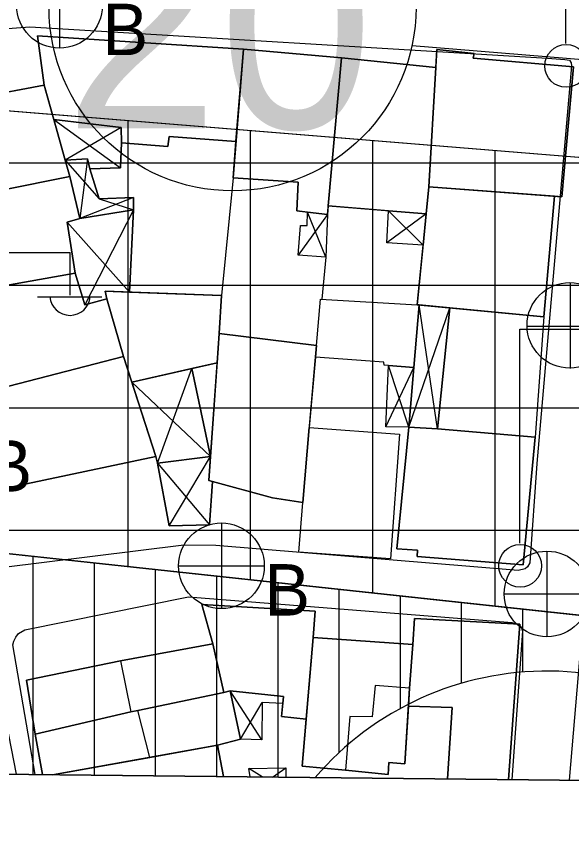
# Model space of a CAD drawing. Extents: x 417997 to 421451, y 4451742 to 4455216.
# Drawn here: x 420755.8 to 420801.2, y 4452223.3 to 4452290.3 of the extents above; entities that cross this region are included whole.
import ezdxf

# ---------------------------------------------------------------- set-up
doc = ezdxf.new("R2010")
doc.units = 0
for name, color, linetype in [('ADA', 7, 'Continuous'), ('ADAKENARI', 7, 'Continuous'), ('B_Mesken', 7, 'Continuous'), ('B_Sundurma', 7, 'Continuous'), ('B_Teras', 7, 'Continuous'), ('KALDIRIM', 7, 'Continuous'), ('KD_DAIRE', 7, 'Continuous'), ('KD_YGEN', 7, 'Continuous'), ('PAFTALAMA', 7, 'Continuous'), ('PL_K_TALI_IS_MRK', 7, 'Continuous'), ('PL_KON_MEV_450', 7, 'Continuous'), ('S_Elektrik_Diregi', 7, 'Continuous'), ('S_Rogar_Kapagi', 7, 'Continuous'), ('S_Rogar_Kapagi_Buski', 7, 'Continuous'), ('Sinir_Duvar_tek_tarafa_ait', 7, 'Continuous'), ('SM_DAIRE', 7, 'Continuous'), ('TR_TALIISMERK', 7, 'Continuous'), ('TR_YUKSEKYOGUNKONUT', 7, 'Continuous'), ('Y_Lejant', 7, 'Continuous'), ('Yol_Sose', 7, 'Continuous')]:
    doc.layers.add(name, color=color, linetype=linetype)

msp = doc.modelspace()

# ---------------------------------------------------------------- linework, layer by layer
at = {"layer": 'ADA'}
msp.add_line((420752.182, 4452246.725), (420830.12, 4452238.349), dxfattribs=at)
msp.add_line((420752.182, 4452246.725), (420830.12, 4452238.349), dxfattribs=at)
at = {"layer": 'ADAKENARI'}
msp.add_line((420744.943, 4452283.455), (420823.481, 4452277.046), dxfattribs=at)
msp.add_line((420744.943, 4452283.455), (420823.481, 4452277.046), dxfattribs=at)
at = {"layer": 'B_Mesken'}
for points in [[(420774.358, 4452287.659), (420757.513, 4452288.741), (420758.06, 4452284.706), (420758.85, 4452281.914), (420764.354, 4452281.24), (420764.38, 4452279.996), (420768.164, 4452279.695), (420768.278, 4452280.507), (420773.748, 4452280.102)], [(420774.358, 4452287.659), (420773.748, 4452280.102), (420768.278, 4452280.507), (420768.164, 4452279.695), (420764.38, 4452279.996), (420764.354, 4452281.24), (420758.85, 4452281.914), (420758.06, 4452284.706), (420757.513, 4452288.741)], [(420781.229, 4452274.15), (420782.364, 4452286.95), (420774.358, 4452287.659), (420773.509, 4452277.134), (420778.828, 4452276.772), (420778.712, 4452274.439)], [(420782.364, 4452286.95), (420781.291, 4452274.848), (420781.229, 4452274.15), (420779.604, 4452274.337), (420778.712, 4452274.439), (420778.828, 4452276.772), (420773.509, 4452277.134), (420773.748, 4452280.102), (420774.358, 4452287.659)], [(420801.324, 4452286.209), (420793.143, 4452286.902), (420793.221, 4452287.303), (420790.176, 4452287.617), (420789.507, 4452276.413), (420800.386, 4452275.594)], [(420801.324, 4452286.209), (420800.386, 4452275.594), (420799.783, 4452275.64), (420789.507, 4452276.413), (420790.089, 4452286.162), (420790.176, 4452287.617), (420793.221, 4452287.303), (420793.143, 4452286.903)], [(420781.291, 4452274.848), (420789.292, 4452274.199), (420789.507, 4452276.413), (420790.089, 4452286.162), (420782.364, 4452286.95)], [(420790.089, 4452286.162), (420789.507, 4452276.413), (420789.292, 4452274.199), (420786.223, 4452274.448), (420781.291, 4452274.848), (420782.364, 4452286.95)], [(420749.029, 4452275.01), (420760.174, 4452277.238), (420758.06, 4452284.706), (420747.628, 4452282.757)], [(420758.85, 4452281.914), (420759.797, 4452278.568), (420760.174, 4452277.238), (420749.029, 4452275.01), (420747.628, 4452282.758), (420758.06, 4452284.706)], [(420749.029, 4452275.01), (420750.315, 4452267.508), (420760.609, 4452269.341), (420759.959, 4452273.5), (420760.989, 4452273.798), (420760.174, 4452277.238)], [(420749.029, 4452275.01), (420760.174, 4452277.238), (420760.989, 4452273.798), (420759.959, 4452273.5), (420760.609, 4452269.341), (420750.315, 4452267.508)], [(420789.507, 4452276.413), (420788.57, 4452266.759), (420798.922, 4452265.763), (420799.783, 4452275.64)], [(420799.783, 4452275.64), (420798.922, 4452265.763), (420791.219, 4452266.505), (420788.733, 4452266.744), (420788.57, 4452266.759), (420789.043, 4452271.639), (420789.292, 4452274.199), (420789.507, 4452276.413)], [(420764.551, 4452262.545), (420763.185, 4452267.241), (420761.38, 4452266.759), (420760.609, 4452269.341), (420750.315, 4452267.508), (420752.073, 4452259.323)], [(420763.185, 4452267.241), (420764.551, 4452262.545), (420752.835, 4452259.52), (420752.073, 4452259.323), (420750.315, 4452267.508), (420760.609, 4452269.341), (420761.38, 4452266.759)], [(420765.229, 4452260.447), (420772.207, 4452262.007), (420772.377, 4452264.422), (420772.575, 4452267.525), (420763.053, 4452267.867), (420763.185, 4452267.241), (420764.551, 4452262.545)], [(420765.042, 4452267.795), (420772.575, 4452267.525), (420772.377, 4452264.422), (420772.207, 4452262.007), (420770.132, 4452261.543), (420765.229, 4452260.447), (420764.551, 4452262.545), (420763.185, 4452267.241), (420763.053, 4452267.867)], [(420788.287, 4452261.633), (420785.849, 4452261.837), (420785.83, 4452262.071), (420780.241, 4452262.484), (420780.324, 4452263.437), (420780.662, 4452267.224), (420788.57, 4452266.759), (420788.733, 4452266.744)], [(420788.57, 4452266.759), (420788.733, 4452266.744), (420788.287, 4452261.634), (420786.218, 4452261.806), (420785.849, 4452261.837), (420785.829, 4452262.071), (420780.242, 4452262.484), (420780.324, 4452263.437), (420780.662, 4452267.224)], [(420798.922, 4452265.763), (420798.205, 4452255.942), (420790.22, 4452256.61), (420791.219, 4452266.505)], [(420798.922, 4452265.763), (420798.205, 4452255.942), (420790.22, 4452256.61), (420791.219, 4452266.504)], [(420779.21, 4452250.596), (420780.324, 4452263.437), (420772.377, 4452264.422), (420771.535, 4452252.405), (420776.745, 4452250.99)], [(420780.324, 4452263.437), (420780.242, 4452262.484), (420779.742, 4452256.732), (420779.21, 4452250.596), (420776.745, 4452250.99), (420771.82, 4452252.327), (420771.535, 4452252.405), (420771.672, 4452254.358), (420772.207, 4452262.007), (420772.377, 4452264.422)], [(420752.835, 4452259.52), (420754.149, 4452251.614), (420767.196, 4452254.365), (420764.551, 4452262.545)], [(420765.229, 4452260.447), (420767.196, 4452254.365), (420754.15, 4452251.614), (420752.835, 4452259.52), (420764.551, 4452262.545)], [(420779.742, 4452256.732), (420787.12, 4452256.185), (420786.367, 4452245.997), (420778.872, 4452246.528), (420779.21, 4452250.596)], [(420779.21, 4452250.596), (420779.742, 4452256.732), (420787.12, 4452256.185), (420786.367, 4452245.997), (420778.872, 4452246.529)], [(420787.862, 4452256.77), (420786.892, 4452246.802), (420788.582, 4452246.696), (420788.545, 4452246.18), (420797.23, 4452245.505), (420798.205, 4452255.942), (420790.22, 4452256.61)], [(420787.862, 4452256.77), (420790.22, 4452256.61), (420798.205, 4452255.942), (420797.23, 4452245.505), (420788.545, 4452246.181), (420788.582, 4452246.696), (420786.892, 4452246.802)], [(420773.285, 4452235.194), (420777.621, 4452234.735), (420777.468, 4452233.097), (420779.493, 4452232.888), (420780.065, 4452239.576), (420780.217, 4452241.723), (420770.943, 4452242.254), (420771.858, 4452239.046), (420772.742, 4452235.08)], [(420780.065, 4452239.576), (420779.493, 4452232.888), (420777.468, 4452233.097), (420777.567, 4452234.159), (420777.621, 4452234.735), (420773.285, 4452235.194), (420772.742, 4452235.08), (420771.858, 4452239.046), (420770.943, 4452242.254), (420780.217, 4452241.723)], [(420787.939, 4452235.42), (420788.194, 4452238.982), (420780.065, 4452239.576), (420779.163, 4452229.037), (420782.693, 4452228.713), (420786.191, 4452228.374), (420786.237, 4452229.342), (420787.538, 4452229.251)], [(420788.194, 4452238.982), (420787.939, 4452235.42), (420787.844, 4452233.967), (420787.538, 4452229.251), (420786.238, 4452229.342), (420786.191, 4452228.374), (420782.693, 4452228.713), (420779.163, 4452229.037), (420779.493, 4452232.888), (420780.065, 4452239.576)], [(420764.311, 4452237.666), (420756.628, 4452236.073), (420757.324, 4452231.662), (420765.141, 4452233.5), (420765.725, 4452233.61), (420772.742, 4452235.08), (420771.858, 4452239.046), (420764.311, 4452237.666)], [(420764.311, 4452237.666), (420764.311, 4452237.666), (420771.858, 4452239.046), (420772.742, 4452235.08), (420765.725, 4452233.61), (420765.141, 4452233.5), (420757.324, 4452231.662), (420756.628, 4452236.073)]]:
    msp.add_lwpolyline(points, close=True, dxfattribs=at)
for points in [[(420796.03, 4452227.957), (420796.961, 4452240.649), (420788.339, 4452241.121), (420788.194, 4452238.982), (420787.939, 4452235.42), (420787.844, 4452233.966), (420791.408, 4452233.849), (420791.025, 4452228.009)], [(420791.025, 4452228.009), (420791.408, 4452233.849), (420787.844, 4452233.967), (420787.939, 4452235.42), (420788.194, 4452238.982), (420788.339, 4452241.121), (420796.961, 4452240.649), (420796.03, 4452227.957)], [(420758.742, 4452228.35), (420766.705, 4452229.771), (420772.25, 4452230.76), (420774.106, 4452231.25), (420773.285, 4452235.194), (420772.742, 4452235.08), (420765.725, 4452233.61), (420765.141, 4452233.5), (420757.324, 4452231.662), (420757.941, 4452228.359)], [(420757.941, 4452228.359), (420757.324, 4452231.662), (420765.141, 4452233.5), (420765.725, 4452233.61), (420772.742, 4452235.08), (420773.285, 4452235.194), (420774.106, 4452231.25), (420772.25, 4452230.76), (420766.705, 4452229.771), (420758.741, 4452228.35)], [(420758.741, 4452228.35), (420766.705, 4452229.771), (420772.25, 4452230.76), (420772.722, 4452228.203)], [(420772.722, 4452228.203), (420772.25, 4452230.76), (420758.742, 4452228.35)]]:
    msp.add_lwpolyline(points, dxfattribs=at)
at = {"layer": 'B_Sundurma'}
for p, q in [((420758.85, 4452281.914), (420764.311, 4452277.941)), ((420764.354, 4452281.24), (420759.797, 4452278.568)), ((420759.797, 4452278.568), (420762.555, 4452275.406)), ((420761.601, 4452278.69), (420760.989, 4452273.798)), ((420765.363, 4452275.524), (420760.989, 4452273.798)), ((420762.555, 4452275.406), (420765.381, 4452274.524)), ((420765.381, 4452274.524), (420761.38, 4452266.759)), ((420781.229, 4452274.15), (420778.822, 4452270.813)), ((420781.09, 4452270.638), (420779.604, 4452274.337)), ((420789.292, 4452274.199), (420786.069, 4452271.831)), ((420786.223, 4452274.448), (420789.043, 4452271.639)), ((420765.042, 4452267.795), (420759.959, 4452273.5)), ((420790.22, 4452256.61), (420788.733, 4452266.744)), ((420787.862, 4452256.77), (420791.219, 4452266.504)), ((420767.334, 4452253.822), (420770.132, 4452261.543)), ((420785.996, 4452256.787), (420788.287, 4452261.633)), ((420787.862, 4452256.77), (420786.218, 4452261.806)), ((420771.671, 4452254.358), (420765.229, 4452260.447)), ((420768.291, 4452248.701), (420771.671, 4452254.358)), ((420767.334, 4452253.822), (420771.57, 4452248.777)), ((420775.85, 4452231.2), (420773.285, 4452235.194)), ((420774.106, 4452231.25), (420775.884, 4452234.244)), ((420775.898, 4452228.169), (420774.806, 4452228.863)), ((420776.719, 4452228.16), (420777.821, 4452228.92))]:
    msp.add_line(p, q, dxfattribs=at)
for points in [[(420764.354, 4452281.24), (420758.85, 4452281.914), (420759.797, 4452278.568), (420761.601, 4452278.69), (420761.79, 4452277.864), (420764.311, 4452277.941), (420764.38, 4452279.996), (420764.354, 4452281.24)], [(420764.354, 4452281.24), (420764.354, 4452281.24), (420764.38, 4452279.996), (420764.311, 4452277.941), (420761.79, 4452277.864), (420761.601, 4452278.69), (420759.797, 4452278.568), (420758.85, 4452281.914)], [(420765.381, 4452274.524), (420765.363, 4452275.524), (420762.555, 4452275.406), (420761.79, 4452277.864), (420761.601, 4452278.69), (420759.797, 4452278.568), (420760.174, 4452277.238), (420760.989, 4452273.798)], [(420765.381, 4452274.524), (420760.989, 4452273.798), (420760.174, 4452277.238), (420759.797, 4452278.568), (420761.601, 4452278.69), (420761.79, 4452277.864), (420762.555, 4452275.406), (420765.363, 4452275.524)], [(420765.042, 4452267.795), (420765.381, 4452274.524), (420760.989, 4452273.798), (420759.959, 4452273.5), (420760.609, 4452269.341), (420761.38, 4452266.759), (420763.185, 4452267.241), (420763.053, 4452267.867)], [(420765.042, 4452267.795), (420763.053, 4452267.867), (420763.185, 4452267.241), (420761.38, 4452266.759), (420760.609, 4452269.341), (420759.959, 4452273.5), (420760.989, 4452273.798), (420765.381, 4452274.524)], [(420781.229, 4452274.15), (420781.09, 4452270.638), (420778.822, 4452270.813), (420779.009, 4452273.23), (420779.562, 4452273.235), (420779.604, 4452274.337)], [(420781.229, 4452274.15), (420781.09, 4452270.638), (420778.822, 4452270.813), (420779.009, 4452273.23), (420779.562, 4452273.235), (420779.604, 4452274.337)], [(420786.223, 4452274.448), (420789.292, 4452274.199), (420789.043, 4452271.639), (420786.069, 4452271.831)], [(420786.223, 4452274.448), (420789.292, 4452274.199), (420789.043, 4452271.639), (420786.069, 4452271.831)], [(420790.22, 4452256.61), (420787.862, 4452256.77), (420788.733, 4452266.744), (420791.219, 4452266.504)], [(420791.219, 4452266.505), (420790.22, 4452256.61), (420787.862, 4452256.77), (420788.287, 4452261.634), (420788.733, 4452266.744)], [(420767.196, 4452254.365), (420767.334, 4452253.822), (420771.671, 4452254.358), (420770.132, 4452261.543), (420765.229, 4452260.447)], [(420771.672, 4452254.358), (420767.334, 4452253.822), (420767.196, 4452254.365), (420765.229, 4452260.447), (420770.132, 4452261.543)], [(420787.862, 4452256.77), (420785.996, 4452256.787), (420786.218, 4452261.806), (420788.287, 4452261.633)], [(420788.287, 4452261.634), (420787.862, 4452256.77), (420785.996, 4452256.787), (420786.218, 4452261.806)], [(420767.334, 4452253.822), (420768.291, 4452248.701), (420771.57, 4452248.777), (420771.82, 4452252.327), (420771.535, 4452252.405), (420771.671, 4452254.358)], [(420771.82, 4452252.327), (420771.57, 4452248.777), (420768.291, 4452248.701), (420767.334, 4452253.822), (420771.672, 4452254.358), (420771.535, 4452252.405)], [(420777.567, 4452234.159), (420775.884, 4452234.244), (420775.85, 4452231.2), (420774.106, 4452231.25), (420773.285, 4452235.194), (420777.621, 4452234.735)], [(420777.567, 4452234.159), (420775.884, 4452234.244), (420775.85, 4452231.2), (420774.106, 4452231.25), (420773.285, 4452235.194), (420777.621, 4452234.735)]]:
    msp.add_lwpolyline(points, close=True, dxfattribs=at)
msp.add_lwpolyline([(420774.911, 4452228.18), (420774.806, 4452228.863), (420777.821, 4452228.92), (420777.834, 4452228.149)], dxfattribs=at)
msp.add_lwpolyline([(420774.911, 4452228.18), (420774.806, 4452228.863), (420777.821, 4452228.92), (420777.834, 4452228.149)], dxfattribs=at)
at = {"layer": 'B_Teras'}
for points in [[(420772.742, 4452235.08), (420771.858, 4452239.046), (420764.311, 4452237.666), (420765.141, 4452233.5), (420765.725, 4452233.61)], [(420773.285, 4452235.194), (420774.106, 4452231.25), (420772.25, 4452230.76), (420766.705, 4452229.771), (420765.725, 4452233.61)], [(420787.939, 4452235.42), (420785.116, 4452235.631), (420784.881, 4452233.073), (420783.041, 4452233.122), (420782.693, 4452228.713), (420786.191, 4452228.374), (420786.237, 4452229.342), (420787.538, 4452229.251)]]:
    msp.add_lwpolyline(points, close=True, dxfattribs=at)
at = {"layer": 'KALDIRIM'}
msp.add_line((420788.138, 4452287.957), (420821.148, 4452285.263), dxfattribs=at)
msp.add_line((420788.138, 4452287.957), (420821.148, 4452285.263), dxfattribs=at)
at = {"layer": 'KD_DAIRE'}
msp.add_circle((420773.465, 4452291.068), 15, dxfattribs=at)
msp.add_circle((420773.465, 4452291.068), 15, dxfattribs=at)
at = {"layer": 'PAFTALAMA'}
msp.add_line((419108.72, 4452245.779), (421237.47, 4452223.295), dxfattribs=at)
msp.add_line((419108.72, 4452245.779), (421237.47, 4452223.295), dxfattribs=at)
at = {"layer": 'PL_K_TALI_IS_MRK'}
msp.add_lwpolyline([(420832.572, 4452266.271), (420830.12, 4452238.349), (420752.182, 4452246.725), (420744.943, 4452283.455), (420823.481, 4452277.046)], close=True, dxfattribs=at)
msp.add_lwpolyline([(420832.572, 4452266.271), (420830.12, 4452238.349), (420752.182, 4452246.725), (420744.943, 4452283.455), (420823.481, 4452277.046)], close=True, dxfattribs=at)
at = {"layer": 'PL_KON_MEV_450'}
msp.add_line((420755.777, 4452228.383), (420829.176, 4452227.607), dxfattribs=at)
msp.add_line((420755.777, 4452228.383), (420829.176, 4452227.607), dxfattribs=at)
msp.add_lwpolyline([(420829.176, 4452227.607), (420830.12, 4452238.349), (420752.182, 4452246.725), (420753.526, 4452239.866), (420755.777, 4452228.383)], dxfattribs=at)
msp.add_lwpolyline([(420829.176, 4452227.607), (420830.12, 4452238.349), (420752.182, 4452246.725), (420753.526, 4452239.866), (420755.777, 4452228.383)], dxfattribs=at)
at = {"layer": 'S_Elektrik_Diregi'}
for p, q in [((420800.705, 4452288.118), (420800.705, 4452305.618)), ((420753.186, 4452271.041), (420760.186, 4452271.041)), ((420760.186, 4452267.541), (420760.186, 4452271.041)), ((420757.526, 4452267.401), (420762.776, 4452267.401)), ((420796.938, 4452247.263), (420796.938, 4452264.763)), ((420796.938, 4452264.763), (420803.938, 4452264.763))]:
    msp.add_line(p, q, dxfattribs=at)
for centre in [(420800.741, 4452286.282), (420796.974, 4452245.427)]:
    msp.add_circle(centre, 1.75, dxfattribs=at)
msp.add_arc((420760.186, 4452267.554), 1.658, 184.83843, 355.14641, dxfattribs=at)
at = {"layer": 'S_Rogar_Kapagi'}
for p, q in [((420801.089, 4452261.548), (420801.089, 4452268.548)), ((420797.519, 4452265.013), (420804.519, 4452265.013))]:
    msp.add_line(p, q, dxfattribs=at)
msp.add_circle((420801.036, 4452265.076), 3.5, dxfattribs=at)
at = {"layer": 'S_Rogar_Kapagi_Buski'}
for p, q in [((420759.324, 4452294.731), (420759.324, 4452287.731)), ((420772.56, 4452248.926), (420772.56, 4452241.926)), ((420799.166, 4452246.626), (420799.166, 4452239.626)), ((420769.06, 4452245.426), (420776.06, 4452245.426)), ((420795.666, 4452243.126), (420802.666, 4452243.126))]:
    msp.add_line(p, q, dxfattribs=at)
for centre in [(420759.324, 4452291.231), (420772.56, 4452245.426), (420799.166, 4452243.126)]:
    msp.add_circle(centre, 3.5, dxfattribs=at)
at = {"layer": 'Sinir_Duvar_tek_tarafa_ait'}
for points in [[(420773.509, 4452277.134), (420772.575, 4452267.525)], [(420781.09, 4452270.638), (420780.751, 4452267.219)]]:
    msp.add_lwpolyline(points, dxfattribs=at)
at = {"layer": 'SM_DAIRE'}
msp.add_line((420780.213, 4452228.125), (420818.464, 4452227.721), dxfattribs=at)
msp.add_line((420780.213, 4452228.125), (420818.464, 4452227.721), dxfattribs=at)
msp.add_arc((420799.168, 4452211.824), 25, 39.48273, 139.30699, dxfattribs=at)
msp.add_arc((420799.168, 4452211.824), 25, 39.48273, 139.30699, dxfattribs=at)
at = {"layer": 'TR_TALIISMERK'}
for p, q in [((420764.943, 4452245.353), (420764.943, 4452281.823)), ((420764.943, 4452245.353), (420764.943, 4452281.823)), ((420774.943, 4452244.279), (420774.943, 4452281.007)), ((420774.943, 4452244.279), (420774.943, 4452281.007)), ((420784.943, 4452243.204), (420784.943, 4452280.191)), ((420784.943, 4452243.204), (420784.943, 4452280.191)), ((420794.943, 4452242.129), (420794.943, 4452279.375)), ((420794.943, 4452242.129), (420794.943, 4452279.375)), ((420745.949, 4452278.349), (420807.508, 4452278.349)), ((420745.949, 4452278.349), (420807.508, 4452278.349)), ((420747.92, 4452268.349), (420830.819, 4452268.349)), ((420747.92, 4452268.349), (420830.819, 4452268.349)), ((420749.891, 4452258.349), (420831.877, 4452258.349)), ((420749.891, 4452258.349), (420831.877, 4452258.349)), ((420751.861, 4452248.349), (420830.998, 4452248.349)), ((420751.861, 4452248.349), (420830.998, 4452248.349))]:
    msp.add_line(p, q, dxfattribs=at)
at = {"layer": 'TR_YUKSEKYOGUNKONUT'}
for p, q in [((420757.182, 4452228.368), (420757.182, 4452246.187)), ((420757.182, 4452228.368), (420757.182, 4452246.187)), ((420762.182, 4452228.315), (420762.182, 4452245.65)), ((420762.182, 4452228.315), (420762.182, 4452245.65)), ((420767.182, 4452228.262), (420767.182, 4452245.113)), ((420767.182, 4452228.262), (420767.182, 4452245.113)), ((420772.182, 4452228.209), (420772.182, 4452244.575)), ((420772.182, 4452228.209), (420772.182, 4452244.575)), ((420777.182, 4452228.157), (420777.182, 4452244.038)), ((420777.182, 4452228.157), (420777.182, 4452244.038)), ((420782.182, 4452230.167), (420782.182, 4452243.501)), ((420782.182, 4452230.167), (420782.182, 4452243.501)), ((420787.182, 4452233.763), (420787.182, 4452242.963)), ((420787.182, 4452233.763), (420787.182, 4452242.963)), ((420792.182, 4452235.828), (420792.182, 4452242.426)), ((420792.182, 4452235.828), (420792.182, 4452242.426)), ((420797.182, 4452236.745), (420797.182, 4452241.889)), ((420797.182, 4452236.745), (420797.182, 4452241.889))]:
    msp.add_line(p, q, dxfattribs=at)
at = {"layer": 'Y_Lejant'}
msp.add_lwpolyline([(419138.442, 4455021.89), (421266.409, 4454999.402), (421237.471, 4452223.294), (419108.722, 4452245.778)], close=True, dxfattribs=at)
at = {"layer": 'Yol_Sose'}
for points in [[(420746.7, 4452288.711), (420756.902, 4452289.489), (420799.21, 4452286.927)], [(420799.21, 4452286.927), (420800.614, 4452286.808), (420800.996, 4452286.751), (420801.133, 4452286.526), (420801.173, 4452286.292), (420798.329, 4452253.786), (420797.775, 4452245.672), (420797.581, 4452245.333), (420797.388, 4452245.186), (420796.801, 4452245.053), (420772.089, 4452247.08), (420769.472, 4452247.125), (420754.556, 4452245.263), (420754.418, 4452245.275), (420754.27, 4452245.372), (420753.882, 4452245.993), (420749.331, 4452269.415), (420746.173, 4452288.099), (420746.292, 4452288.3), (420746.486, 4452288.575), (420746.7, 4452288.711)], [(420756.491, 4452240.194), (420769.875, 4452242.897), (420796.33, 4452240.793), (420796.807, 4452240.683), (420796.934, 4452240.575), (420797.06, 4452240.425), (420797.163, 4452240.073), (420796.291, 4452227.954)], [(420757.322, 4452228.365), (420755.512, 4452238.97), (420755.579, 4452239.278), (420755.762, 4452239.595), (420755.967, 4452239.891), (420756.491, 4452240.194)], [(420801.019, 4452227.904), (420801.958, 4452239.108), (420802.088, 4452239.32), (420802.26, 4452239.563), (420802.432, 4452239.678), (420802.571, 4452239.741)]]:
    msp.add_lwpolyline(points, dxfattribs=at)

# ---------------------------------------------------------------- texts
at = {"layer": 'KD_YGEN'}
msp.add_text('20', height=17, dxfattribs=at).set_placement((420759.7, 4452281.172))
msp.add_text('20', height=17, dxfattribs=at).set_placement((420759.7, 4452281.172))
at = {"layer": 'S_Rogar_Kapagi_Buski'}
for p in [(420762.824, 4452287.166), (420753.339, 4452251.49), (420776.06, 4452241.361)]:
    msp.add_text('B', height=4.2, dxfattribs=at).set_placement(p)

doc.saveas('drawing.dxf')
